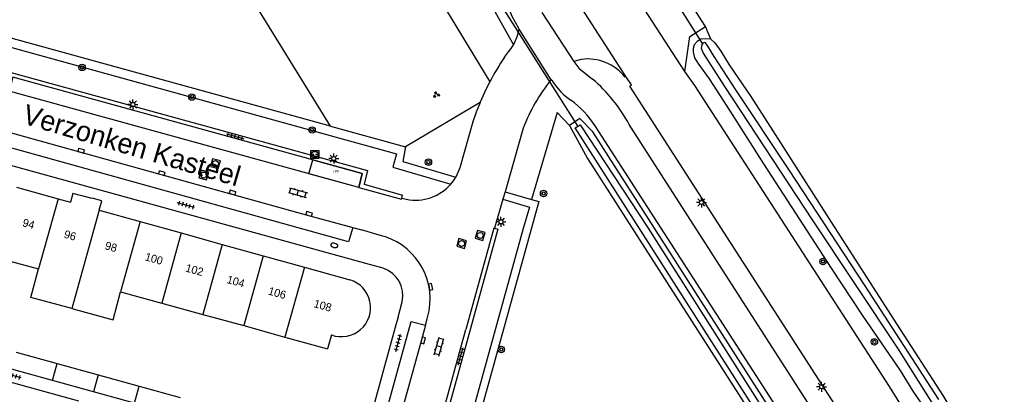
# Model space of a CAD drawing. Extents: x 136000 to 141014, y 402000 to 403500.
# Drawn here: x 139086.9 to 139208.5, y 402408.9 to 402455.8 of the extents above; entities that cross this region are included whole.
import ezdxf

# ---------------------------------------------------------------- set-up
doc = ezdxf.new("R2010")
doc.units = 0
for name, color, linetype in [('bp-grn-parkeervak', 7, 'Continuous'), ('gg-afsc-erfafscheiding', 7, 'Continuous'), ('gg-afsc-muur', 7, 'Continuous'), ('gg-anno-huisnummerreeks BGT', 7, 'Continuous'), ('gg-anno-openbare ruimte label', 7, 'Continuous'), ('gg-bbg-bijgebouw', 7, 'Continuous'), ('gg-bbg-gedigitaliseerde bebouwing', 7, 'Continuous'), ('gg-bbg-hoofdgebouw', 7, 'Continuous'), ('gg-bbg-tussenscheiding', 7, 'Continuous'), ('gg-knt-verharding', 7, 'Continuous'), ('gg-knt-verharding nz', 7, 'Continuous'), ('gg-kntw-bovenkant insteek waterloop', 7, 'Continuous'), ('gg-kntw-waterlijn', 7, 'Continuous'), ('gg-kwrk-duiker nz buis', 7, 'Continuous'), ('gt-grn-groengrens', 7, 'Continuous'), ('gt-grn-vlakafsluiter', 7, 'Continuous'), ('gt-symb-boom', 7, 'Continuous'), ('gt-symb-brandkraan', 7, 'Continuous'), ('gt-symb-groenvak', 7, 'Continuous'), ('gt-symb-klinker verharding', 7, 'Continuous'), ('gt-symb-kolk', 7, 'Continuous'), ('gt-symb-laadpunt elektrisch vervoer', 7, 'Continuous'), ('gt-symb-lichtmast', 7, 'Continuous'), ('gt-symb-rioolschacht', 7, 'Continuous'), ('gt-symb-tegel verharding', 7, 'Continuous'), ('kenmerkpunt laadpunt parkeerplaats', 7, 'Continuous')]:
    doc.layers.add(name, color=color, linetype=linetype)

# ---------------------------------------------------------------- blocks, each defined once
blk = doc.blocks.new('gt0-BOOM')
at = {"layer": 'gt-symb-boom'}
for radius in [0.4, 0.2]:
    blk.add_circle((0, 0), radius, dxfattribs=at)
blk = doc.blocks.new('gt0-TEG1')
at = {"layer": 'gt-symb-tegel verharding'}
for p, q in [((-1.12, 0), (1.12, 0)), ((-0.9, -0.25), (-0.9, 0.25)), ((-0.45, -0.25), (-0.45, 0.25)), ((0, -0.25), (0, 0.25)), ((0.45, -0.25), (0.45, 0.25)), ((0.9, -0.25), (0.9, 0.25))]:
    blk.add_line(p, q, dxfattribs=at)
blk = doc.blocks.new('gt0-KL1')
at = {"layer": 'gt-symb-klinker verharding'}
for p, q in [((-1.15, 0.3), (1.15, 0.3)), ((-1, -0.3), (-1, 0.3)), ((-0.5, 0.3), (-0.5, 0.45)), ((0, -0.3), (0, 0.3)), ((0.5, 0.3), (0.5, 0.45)), ((1, -0.3), (1, 0.3)), ((-1.15, -0.3), (1.15, -0.3)), ((-0.5, -0.45), (-0.5, -0.3)), ((0.5, -0.45), (0.5, -0.3))]:
    blk.add_line(p, q, dxfattribs=at)
blk = doc.blocks.new('gt0-KOLK')
at = {"layer": 'gt-symb-kolk'}
blk.add_lwpolyline([(0, 0), (0.38, 0), (0.38, 0.4), (-0.37, 0.4), (-0.37, 0), (0, 0)], dxfattribs=at)
blk = doc.blocks.new('gt0-LMAST')
at = {"layer": 'gt-symb-lichtmast'}
for p, q in [((-0.18, 0.17), (-0.45, 0.44)), ((0, 0.25), (0, 0.62)), ((0.17, 0.17), (0.44, 0.44)), ((-0.25, 0), (-0.63, 0)), ((-0.18, -0.18), (-0.45, -0.45)), ((0, -0.25), (0, -0.63)), ((0.44, -0.45), (0.17, -0.18)), ((0.25, 0), (0.62, 0))]:
    blk.add_line(p, q, dxfattribs=at)
blk.add_circle((0, 0), 0.25, dxfattribs=at)
blk = doc.blocks.new('gt0-RS')
at = {"layer": 'gt-symb-rioolschacht'}
blk.add_lwpolyline([(-0.5, -0.5), (0.5, -0.5), (0.5, 0.5), (-0.5, 0.5)], close=True, dxfattribs=at)
blk.add_circle((0, 0), 0.375, dxfattribs=at)
blk = doc.blocks.new('gt0-GRVAK')
at = {"layer": 'gt-symb-groenvak'}
for p, q in [((-0.11, 0.19), (-0.23, 0.24)), ((-0.18, 0.15), (0.09, 0.15)), ((-0.09, 0.21), (-0.16, 0.32)), ((-0.05, 0.21), (-0.05, 0.39)), ((0, 0.21), (0.06, 0.32)), ((0.02, 0.19), (0.13, 0.24)), ((0.26, -0.05), (0.2, 0.06)), ((0.31, -0.05), (0.31, 0.13)), ((0.35, -0.05), (0.41, 0.06)), ((-0.24, -0.23), (-0.36, -0.18)), ((-0.32, -0.26), (-0.05, -0.26)), ((-0.23, -0.21), (-0.29, -0.1)), ((-0.18, -0.2), (-0.18, -0.02)), ((-0.14, -0.21), (-0.07, -0.1)), ((-0.12, -0.23), (0, -0.18)), ((0.24, -0.07), (0.12, -0.02)), ((0.17, -0.11), (0.44, -0.11)), ((0.37, -0.07), (0.49, -0.02))]:
    blk.add_line(p, q, dxfattribs=at)
blk = doc.blocks.new('gt0-BR')
at = {"layer": 'gt-symb-brandkraan'}
for centre, radius, start, end in [((-0.24, 0), 0.206, 107.5669, 252.4331), ((0.6, -2.66), 3, 106.892, 107.5669), ((0, -0.69), 0.938, 73.108, 106.892), ((-0.6, -2.66), 3, 72.4331, 73.108), ((0.24, 0), 0.206, 287.567, 72.4331), ((0.6, 2.66), 3, 252.4331, 253.108), ((0, 0.69), 0.938, 253.108, 286.8921), ((-0.6, 2.66), 3, 286.8921, 287.567)]:
    blk.add_arc(centre, radius, start, end, dxfattribs=at)
blk = doc.blocks.new('gt0-LEV')
at = {"layer": 'gt-symb-laadpunt elektrisch vervoer'}
blk.add_lwpolyline([(-0.49, 0.5), (0.49, 0.5), (0.49, -0.5), (-0.49, -0.5)], close=True, dxfattribs=at)
for centre, radius in [((0, 0), 0.393), ((-0.19, 0), 0.0566), ((0.19, 0), 0.0566)]:
    blk.add_circle(centre, radius, dxfattribs=at)

msp = doc.modelspace()

# ---------------------------------------------------------------- linework, layer by layer
at = {"layer": 'bp-grn-parkeervak'}
msp.add_lwpolyline([(139129.75, 402436.56), (139129.3, 402434.82), (139123.08, 402436.53), (139123.56, 402438.27), (139129.75, 402436.56)], dxfattribs=at)
at = {"layer": 'gg-afsc-erfafscheiding'}
msp.add_lwpolyline([(139133.95, 402417.63), (139130.47, 402405.03), (139130.25, 402405.07)], dxfattribs=at)
at = {"layer": 'gg-afsc-muur'}
msp.add_line((139081.81, 402411.58), (139094.28, 402408.14), dxfattribs=at)
at = {"layer": 'gg-bbg-bijgebouw'}
for p, q in [((139086.5, 402414.21), (139091.62, 402412.8)), ((139091.62, 402412.8), (139096.74, 402411.39)), ((139091.04, 402410.69), (139085.91, 402412.1)), ((139096.17, 402409.28), (139091.04, 402410.69)), ((139096.74, 402411.39), (139101.88, 402409.98)), ((139101.3, 402407.86), (139096.17, 402409.28)), ((139101.88, 402409.98), (139107, 402408.57))]:
    msp.add_line(p, q, dxfattribs=at)
at = {"layer": 'gg-bbg-gedigitaliseerde bebouwing'}
for p, q in [((139084.13, 402426.04), (139089.3, 402424.63)), ((139099.56, 402421.78), (139104.69, 402420.36)), ((139104.69, 402420.36), (139109.81, 402418.95)), ((139109.81, 402418.95), (139114.94, 402417.54)), ((139114.94, 402417.54), (139120.09, 402416.12)), ((139120.09, 402416.12), (139125.39, 402414.66))]:
    msp.add_line(p, q, dxfattribs=at)
for points in [[(139093.48, 402419.67), (139088.34, 402421.05), (139089.3, 402424.63)], [(139093.48, 402419.67), (139098.61, 402418.28), (139099.56, 402421.78)]]:
    msp.add_lwpolyline(points, dxfattribs=at)
at = {"layer": 'gg-bbg-hoofdgebouw'}
for p, q in [((139086.57, 402434.84), (139091.74, 402433.4)), ((139091.74, 402433.4), (139093.28, 402432.97)), ((139096.87, 402431.97), (139101.99, 402430.55)), ((139101.99, 402430.55), (139107.11, 402429.13)), ((139107.11, 402429.13), (139112.24, 402427.7)), ((139112.24, 402427.7), (139117.37, 402426.28)), ((139117.37, 402426.28), (139122.51, 402424.85)), ((139122.51, 402424.85), (139128.18, 402423.27)), ((139125.9, 402416.38), (139125.39, 402414.66))]:
    msp.add_line(p, q, dxfattribs=at)
msp.add_lwpolyline([(139096.87, 402431.97), (139097.2, 402433.15), (139096.02, 402433.47), (139095.99, 402433.42), (139093.59, 402434.07), (139093.28, 402432.97)], dxfattribs=at)
msp.add_arc((139127.15, 402419.79), 3.63, 249.8291, 73.4858, dxfattribs=at)
at = {"layer": 'gg-bbg-tussenscheiding'}
for p, q in [((139091.74, 402433.4), (139089.3, 402424.63)), ((139096.87, 402431.97), (139093.48, 402419.67)), ((139101.99, 402430.55), (139099.56, 402421.78)), ((139107.11, 402429.13), (139104.69, 402420.36)), ((139112.24, 402427.7), (139109.81, 402418.95)), ((139117.37, 402426.28), (139114.94, 402417.54)), ((139122.51, 402424.85), (139120.09, 402416.12)), ((139091.04, 402410.69), (139091.62, 402412.8)), ((139096.74, 402411.39), (139096.17, 402409.28)), ((139101.3, 402407.86), (139101.88, 402409.98))]:
    msp.add_line(p, q, dxfattribs=at)
at = {"layer": 'gg-knt-verharding'}
for p, q in [((139162.68, 402448.67), (139152.75, 402464.1)), ((139170.02, 402449.32), (139163, 402460.22)), ((139172.6, 402454.94), (139169.26, 402460.23)), ((139152.16, 402456.71), (139156.15, 402450.55)), ((139153.34, 402448.29), (139149.32, 402454.6)), ((139147.52, 402451.11), (139148.02, 402451.77)), ((139157.1, 402450.82), (139156.15, 402450.55)), ((139153.53, 402448.09), (139153.34, 402448.29)), ((139162.68, 402448.67), (139162.57, 402448.59)), ((139149.86, 402442.22), (139147.58, 402434.29)), ((139130.2, 402425.32), (139080.26, 402439.12)), ((139129.3, 402434.82), (139134.63, 402433.34)), ((139134.68, 402433.5), (139134.63, 402433.34)), ((139134.68, 402433.5), (139134.78, 402433.87)), ((139134.68, 402433.5), (139135.24, 402433.36)), ((139147.58, 402434.29), (139147.3, 402433.34)), ((139147.3, 402433.34), (139146.26, 402429.71)), ((139128.58, 402429.81), (139129.65, 402429.52)), ((139131.84, 402428.87), (139129.65, 402429.52)), ((139146.17, 402429.74), (139142.67, 402417.04)), ((139146.69, 402429.6), (139143.28, 402417.18)), ((139146.26, 402429.71), (139146.17, 402429.74)), ((139146.26, 402429.71), (139146.69, 402429.6)), ((139132.34, 402424.72), (139130.2, 402425.32)), ((139134.21, 402418.59), (139134.71, 402420.53)), ((139137.85, 402418.39), (139138.09, 402419.4)), ((139134.21, 402418.59), (139133.95, 402417.63)), ((139137.63, 402417.6), (139137.85, 402418.39)), ((139143.28, 402417.18), (139130.9, 402372.28)), ((139135.26, 402390.16), (139142.67, 402417.04))]:
    msp.add_line(p, q, dxfattribs=at)
for points in [[(139040.82, 402459.82), (139046.55, 402458.21), (139047.06, 402459.92), (139070.43, 402453.46), (139070, 402451.73), (139085.23, 402447.54), (139085.71, 402449.24), (139130.4, 402436.93), (139129.96, 402435.21), (139134.78, 402433.87)], [(139149.32, 402454.6), (139148.44, 402456.26), (139148.02, 402457.39)], [(139170.02, 402449.32), (139170.64, 402453.7), (139172.6, 402454.94)], [(139156.15, 402450.55), (139156.79, 402449.75), (139158.51, 402448.35)], [(139203.3, 402396.23), (139203.27, 402396.29), (139203.49, 402396.4), (139199.95, 402402.91), (139195.6, 402409.94), (139171.3, 402447.58), (139170.02, 402449.32)], [(139129.3, 402434.82), (139129.75, 402436.56), (139086.08, 402448.62), (139085.65, 402446.86)], [(139144.47, 402445.46), (139145.04, 402446.74), (139145.66, 402448.01)], [(139173.78, 402265.8), (139175.17, 402269.57), (139175.84, 402271.7), (139176.18, 402272.89), (139176.26, 402272.87), (139195.76, 402340.52), (139198.98, 402352.52), (139200.26, 402361.21), (139200.49, 402369), (139199.83, 402377.32), (139198.36, 402385.52), (139196.19, 402392.62), (139192.88, 402400.58), (139189.9, 402405.93), (139163.17, 402447.49), (139163.36, 402447.64), (139162.68, 402448.67)], [(139144.47, 402445.46), (139143.99, 402444.25), (139143.57, 402443.03), (139141.91, 402437.28), (139141.69, 402436.68), (139141.41, 402436.12)], [(139128.58, 402429.81), (139128.04, 402428.04), (139083.83, 402440.3), (139084.33, 402442.04)], [(139169.92, 402273.43), (139189.74, 402342.33), (139192.77, 402353.36), (139193.85, 402360.04), (139194.21, 402366.94), (139193.91, 402374.03), (139192.9, 402381.25), (139190.33, 402390.51), (139187.69, 402396.9), (139184.7, 402402.4), (139158.82, 402442.53)], [(139173.24, 402272.12), (139193.17, 402341.44), (139196.24, 402352.56), (139197.3, 402359.08), (139197.72, 402365.85), (139197.59, 402372.72), (139196.78, 402379.58), (139195.29, 402386.62), (139193.18, 402393.13), (139190.53, 402399.18), (139187.24, 402405.04), (139163.08, 402442.69)], [(139140.8, 402435.24), (139141.12, 402435.66), (139141.41, 402436.12)], [(139122.05, 402367.95), (139135.87, 402418.08), (139137.63, 402417.6)]]:
    msp.add_lwpolyline(points, dxfattribs=at)
for centre, radius, start, end in [((139143.39, 402455.62), 6.02, 330.2359, 350.2241), ((139143.38, 402455.63), 6.04, 320.2165, 330.193), ((139174.33, 402432.97), 32.37, 145.9139, 152.3216), ((139157.91, 402444.96), 5.92, 37.9205, 97.8538), ((139170.53, 402434.39), 22.11, 141.038, 159.2529), ((139160.27, 402452.31), 7.96, 212.0571, 235.8156), ((139145.56, 402433.24), 19.91, 28.3596, 49.4249), ((139148.74, 402436.05), 11.99, 32.7253, 53.8869), ((139136.44, 402438.95), 5.72, 257.9471, 319.5779), ((139130.02, 402420.87), 8.2, 349.6762, 77.1773), ((139131.25, 402421.34), 3.55, 346.8709, 72.1467)]:
    msp.add_arc(centre, radius, start, end, dxfattribs=at)
at = {"layer": 'gg-knt-verharding nz'}
msp.add_line((139129.3, 402434.82), (139085.65, 402446.86), dxfattribs=at)
for points in [[(139084.33, 402442.04), (139085.32, 402441.8), (139123.04, 402431.32), (139128.58, 402429.81)], [(139137.63, 402417.6), (139137.15, 402415.76), (139130.38, 402391.39)]]:
    msp.add_lwpolyline(points, dxfattribs=at)
at = {"layer": 'gg-kntw-bovenkant insteek waterloop'}
for points in [[(139173.3, 402453.35), (139172.65, 402453.41), (139172.07, 402453.35), (139171.59, 402453.07), (139171.2, 402452.65), (139171.07, 402452.21), (139171.06, 402451.74), (139171.23, 402451.02), (139171.64, 402450.37), (139173.08, 402448.39), (139175.65, 402444.41), (139179.87, 402437.78), (139188.32, 402424.71), (139192.18, 402418.84), (139196.93, 402411.94), (139198.5, 402409.35), (139201.05, 402405.66)], [(139173.3, 402453.35), (139173.78, 402452.9), (139174.55, 402451.85), (139175.59, 402450.13), (139178.29, 402446.17), (139181.04, 402441.9), (139188.02, 402430.93), (139196.49, 402417.75), (139202.36, 402408.67), (139204.84, 402404.4), (139206.61, 402401.37), (139207.56, 402399.59), (139208.26, 402398.21), (139208.47, 402397.53)], [(139191.37, 402374.9), (139192.88, 402374.98), (139192.72, 402377.32), (139191.37, 402383.5), (139189.36, 402390.15), (139186.96, 402396.51), (139183.98, 402401.97), (139158.53, 402441.76), (139156.93, 402443.45), (139155.61, 402442.57)], [(139155.61, 402442.57), (139157.89, 402438.44), (139180.54, 402403.06), (139183.8, 402397.55), (139186.5, 402390.99), (139188.58, 402384.24), (139189.89, 402377.72), (139189.91, 402377.59)]]:
    msp.add_lwpolyline(points, dxfattribs=at)
at = {"layer": 'gg-kntw-waterlijn'}
for points in [[(139197.47, 402414.94), (139192.46, 402422.64), (139183.09, 402436.93), (139176.41, 402447.04), (139173.7, 402451.21), (139172.89, 402452.48), (139172.62, 402452.9), (139172.48, 402452.94), (139172.25, 402452.85), (139172.14, 402452.64), (139172.07, 402452.25), (139172.33, 402451.59), (139175, 402447.45), (139185.95, 402430.79), (139196.6, 402414.73), (139203.09, 402404.4)], [(139191.09, 402375.99), (139189.54, 402384.42), (139187.14, 402391.49), (139184.53, 402397.76), (139181.96, 402402.15), (139156.34, 402442.27), (139156.94, 402442.65), (139165.35, 402429.86), (139183.78, 402400.84), (139186.19, 402396.09), (139189.08, 402388.66), (139190.4, 402383.95), (139192.08, 402375.97), (139191.09, 402375.99)], [(139201.74, 402408.3), (139197.47, 402414.94)]]:
    msp.add_lwpolyline(points, dxfattribs=at)
at = {"layer": 'gg-kwrk-duiker nz buis'}
for p, q in [((139172.34, 402452.7), (139167, 402461.13)), ((139156.71, 402442.43), (139145.96, 402459.49))]:
    msp.add_line(p, q, dxfattribs=at)
at = {"layer": 'gt-grn-groengrens'}
for p, q in [((139145.33, 402458.57), (139148.62, 402452.63)), ((139144.47, 402445.46), (139135.14, 402439.9)), ((139125.79, 402442.48), (139135.14, 402439.9)), ((139147.58, 402434.29), (139150.9, 402433.31))]:
    msp.add_line(p, q, dxfattribs=at)
for points in [[(139125.79, 402442.48), (139108.02, 402471.28), (139125.66, 402481.07), (139145.66, 402448.01)], [(139125.79, 402442.48), (139082.98, 402454.28)], [(139083.51, 402452.99), (139134, 402439.04), (139133.57, 402437.36), (139140.8, 402435.24)], [(139155.61, 402442.57), (139154.08, 402444.18), (139150.9, 402433.31)], [(139135.14, 402439.9), (139134.79, 402438.07), (139141.41, 402436.12)], [(139147.3, 402433.34), (139150.64, 402432.36), (139149.82, 402429.67), (139137.42, 402384.7), (139155.47, 402394.99), (139160.21, 402393.74), (139182.98, 402387.3), (139183.36, 402387.16), (139184.05, 402385.9), (139190.26, 402375)], [(139150.9, 402433.31), (139151.79, 402433.05), (139138.96, 402386.67), (139155.39, 402396.16), (139181.38, 402388.88), (139183.94, 402387.95), (139189.91, 402377.59)]]:
    msp.add_lwpolyline(points, dxfattribs=at)
at = {"layer": 'gt-grn-vlakafsluiter'}
msp.add_line((139173.3, 402453.35), (139172.6, 402454.94), dxfattribs=at)

# ---------------------------------------------------------------- block references
at = {"layer": 'gt-symb-boom'}
for p in [(139094.75, 402449.82), (139108.46, 402446.12), (139123.48, 402442), (139138.01, 402437.99), (139152.39, 402434.06), (139187.3, 402425.56), (139193.71, 402415.51), (139147.11, 402414.56)]:
    msp.add_blockref('gt0-BOOM', p, dxfattribs=at)
at = {"layer": 'gt-symb-brandkraan', "rotation": -14.591956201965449}
msp.add_blockref('gt0-BR', (139126.25, 402427.57), dxfattribs=at)
at = {"layer": 'gt-symb-groenvak'}
msp.add_blockref('gt0-GRVAK', (139138.98, 402446.41), dxfattribs=at)
at = {"layer": 'gt-symb-klinker verharding'}
for p, rotation in [((139121.7, 402434.17), -15.551724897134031), ((139139.33, 402414.92), 74.5188140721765)]:
    msp.add_blockref('gt0-KL1', p, dxfattribs=dict(at, rotation=rotation))
at = {"layer": 'gt-symb-kolk'}
for p, rotation in [((139094.56, 402439.22), -15.66210634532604), ((139104.64, 402436.42), -15.481185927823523), ((139113.49, 402433.99), -15.370725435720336), ((139123.04, 402431.32), -15.606930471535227), ((139138.08, 402422.37), -79.98206552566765), ((139137.15, 402415.76), -106.62239613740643)]:
    msp.add_blockref('gt0-KOLK', p, dxfattribs=dict(at, rotation=rotation))
at = {"layer": 'gt-symb-laadpunt elektrisch vervoer'}
msp.add_blockref('gt0-LEV', (139123.82, 402438.94), dxfattribs=at)
at = {"layer": 'gt-symb-lichtmast'}
for p in [(139101.1, 402445.19), (139126.18, 402438.43), (139172.11, 402432.94), (139147.07, 402430.52), (139187.12, 402409.91)]:
    msp.add_blockref('gt0-LMAST', p, dxfattribs=at)
at = {"layer": 'gt-symb-rioolschacht'}
for p, rotation in [((139111.4, 402437.8), 164.57402962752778), ((139109.95, 402436.37), 164.57402962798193), ((139144.47, 402428.82), 164.57402962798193), ((139142.15, 402427.81), 164.57402962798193)]:
    msp.add_blockref('gt0-RS', p, dxfattribs=dict(at, rotation=rotation))
at = {"layer": 'gt-symb-tegel verharding'}
for p, rotation in [((139113.85, 402441.21), -15.189787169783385), ((139107.72, 402432.6), 164.21205294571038), ((139134.22, 402415.39), 74.5188140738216), ((139142.03, 402413.72), 74.5188140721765), ((139086.04, 402411.31), 164.5188140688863)]:
    msp.add_blockref('gt0-TEG1', p, dxfattribs=dict(at, rotation=rotation))

# ---------------------------------------------------------------- texts
at = {"layer": 'gg-anno-huisnummerreeks BGT'}
for s, p in [('94', (139087.22, 402429.99)), ('96', (139092.4, 402428.55)), ('98', (139097.52, 402427.12)), ('100', (139102.52, 402425.73)), ('102', (139107.58, 402424.33)), ('104', (139112.74, 402422.89)), ('106', (139117.91, 402421.45)), ('108', (139123.6, 402419.87))]:
    msp.add_text(s, height=1, rotation=344.4, dxfattribs=at).set_placement(p)
at = {"layer": 'gg-anno-openbare ruimte label'}
msp.add_text('Verzonken Kasteel', height=2.5, rotation=343.6, dxfattribs=at).set_placement((139087.15, 402442.85))
at = {"layer": 'kenmerkpunt laadpunt parkeerplaats'}
msp.add_text('LPP', height=0.3, dxfattribs=at).set_placement((139126.09, 402436.65))

doc.saveas('drawing.dxf')
